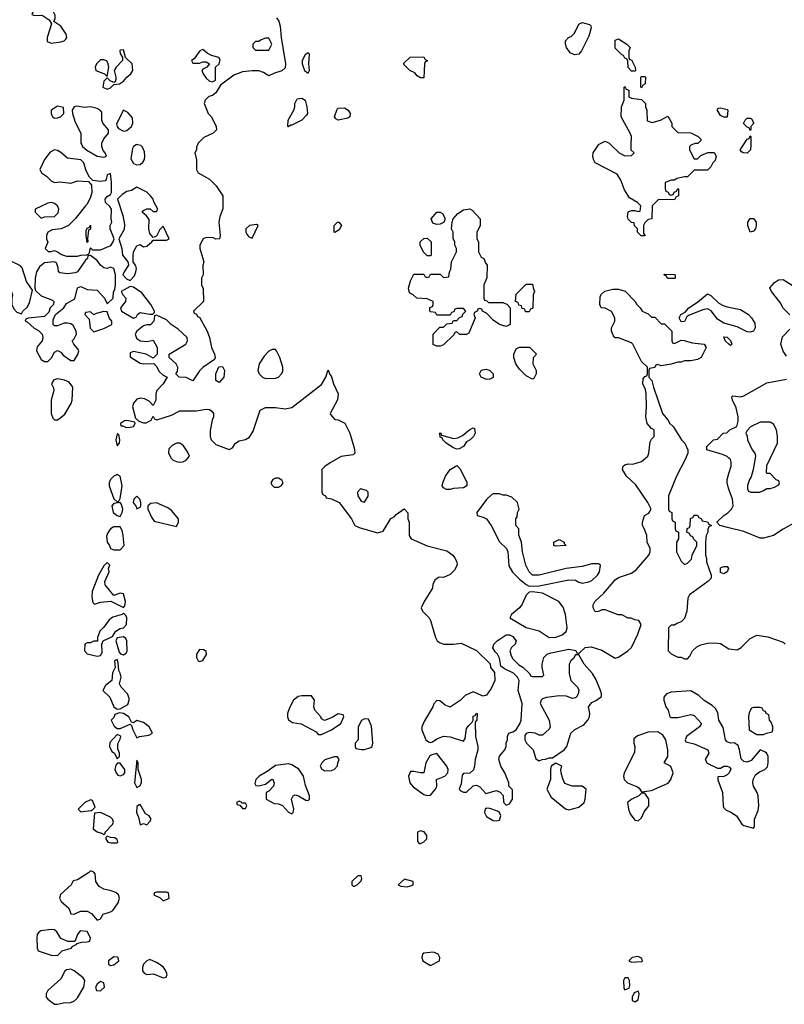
# Model space of a CAD drawing. Header units: inches. Extents: x 2380053 to 2584298, y 380219 to 546618.
# Tile 404 of 656: x 2545700 to 2550336, y 424786 to 430758. Entities that reach past the tile are written whole.
import ezdxf

# ---------------------------------------------------------------- set-up
doc = ezdxf.new("R2010")
doc.units = ezdxf.units.IN
doc.header["$MEASUREMENT"] = 0
for name, color, linetype in [('C5442', 7, 'Continuous'), ('C5443', 7, 'Continuous'), ('C5452', 7, 'Continuous'), ('C5453', 7, 'Continuous')]:
    doc.layers.add(name, color=color, linetype=linetype)

msp = doc.modelspace()

# ---------------------------------------------------------------- linework, layer by layer
at = {"layer": 'C5442', "color": 2}
for points, elevation in [([(2545910, 429969.2), (2545885.2, 429954.8), (2545850.8, 429910), (2545822, 429850), (2545832, 429830), (2545862, 429810), (2545890, 429782), (2545910, 429771.3), (2545944.1, 429775.9), (2546010, 429766.8), (2546050, 429780.7), (2546116.9, 429776.9), (2546135.3, 429755.3), (2546137.3, 429710), (2546130, 429682), (2546110, 429639), (2546098, 429630), (2546036, 429550), (2545996, 429510), (2545952, 429490), (2545896.3, 429483.7), (2545870.6, 429469.4), (2545862.8, 429450), (2545862.8, 429430), (2545870.9, 429409.1), (2545854, 429370), (2545872.7, 429352.7), (2545890, 429352), (2545910, 429358), (2545930, 429350.8), (2545954, 429334), (2545984, 429324), (2546050, 429324), (2546071, 429331), (2546108, 429332), (2546122, 429338), (2546130, 429374), (2546142, 429362), (2546190, 429362), (2546252.1, 429387.9), (2546266.6, 429410), (2546273.2, 429430), (2546249.3, 429490.7), (2546249.3, 429510.7), (2546259, 429530), (2546255.3, 429550), (2546257.2, 429610), (2546246.3, 429626.3), (2546219.3, 429650), (2546218, 429670), (2546230, 429686.8), (2546250, 429698), (2546256, 429710), (2546257.2, 429770), (2546250, 429826), (2546230, 429818), (2546224.7, 429790), (2546218, 429782), (2546190, 429776), (2546143.1, 429783.1), (2546124, 429804), (2546102.5, 429842.5), (2546089.3, 429890), (2546070, 429909.3), (2545990, 429919.3), (2545950, 429953.2), (2545930, 429965.2)], 38), ([(2546410, 429742), (2546378, 429722), (2546350, 429717), (2546321.8, 429698.2), (2546293, 429670), (2546324.9, 429570), (2546336, 429516), (2546334.4, 429485.6), (2546300.5, 429430), (2546318.8, 429370), (2546323, 429330), (2546356, 429290), (2546360.5, 429270), (2546333.7, 429230), (2546325.5, 429210), (2546346.8, 429186.8), (2546370, 429176.3), (2546395.6, 429204.4), (2546404.7, 429230), (2546407.3, 429250), (2546404.5, 429264.5), (2546388.7, 429290), (2546387.2, 429327.2), (2546389.6, 429350), (2546410, 429386.8), (2546430, 429394), (2546450, 429381), (2546470, 429384), (2546502, 429410), (2546510, 429422), (2546590, 429422), (2546606, 429430), (2546570, 429506), (2546550, 429486), (2546530, 429446), (2546510, 429438), (2546490, 429462), (2546483.7, 429490), (2546486, 429546), (2546469.5, 429569.5), (2546442, 429590), (2546450, 429602), (2546470, 429611.3), (2546491.6, 429611.6), (2546510, 429594), (2546530, 429594), (2546538, 429610), (2546513.6, 429653.6), (2546509, 429670), (2546494, 429690), (2546470, 429713.2)], 38), ([(2545890, 429649), (2545870, 429645.2), (2545794, 429610), (2545794, 429590), (2545830, 429554), (2545850, 429562), (2545910, 429564.7), (2545933.2, 429586.8), (2545937.2, 429610), (2545928.7, 429630), (2545910, 429644)], 38), ([(2548542, 429042), (2548630, 429042), (2548652.7, 429032.7), (2548674, 429010), (2548674, 428910), (2548650, 428898), (2548610, 428908.7), (2548570, 428935.3), (2548530, 428978), (2548506, 428990), (2548502, 429002), (2548490, 429006), (2548478, 429002), (2548474, 428990), (2548458, 428982), (2548454, 428970), (2548462, 428950), (2548423.6, 428856.4), (2548410, 428848), (2548368, 428848), (2548350, 428866), (2548338, 428862), (2548332.7, 428847.3), (2548270, 428786), (2548250, 428778), (2548230, 428778), (2548207.3, 428787.3), (2548206, 428850), (2548247.3, 428892.7), (2548270, 428894), (2548290, 428914), (2548322, 428918), (2548330, 428934), (2548350, 428934), (2548367.3, 428952.7), (2548382, 428958), (2548387.3, 428972.7), (2548406, 428990), (2548390, 429006), (2548350, 429006), (2548338, 429002), (2548332.7, 428987.3), (2548318, 428982), (2548310, 428966), (2548230, 428966), (2548222, 428982), (2548190, 428986), (2548186, 428990), (2548187.3, 429012.7), (2548202, 429018), (2548206, 429030), (2548206, 429050), (2548170, 429066), (2548108.4, 429068.4), (2548086, 429090), (2548070, 429098), (2548062, 429110), (2548058, 429130), (2548070, 429174), (2548090, 429214), (2548150, 429214), (2548158, 429198), (2548170, 429194), (2548182, 429198), (2548190, 429214), (2548250, 429214), (2548270, 429194), (2548302, 429198), (2548306, 429230), (2548314.6, 429245.4), (2548318, 429290), (2548348, 429350), (2548348, 429370), (2548338, 429390), (2548338, 429410), (2548328, 429430), (2548328, 429470), (2548318, 429490), (2548322, 429530), (2548329, 429551), (2548356.5, 429583.5), (2548390, 429604.7), (2548430, 429612), (2548443.6, 429603.6), (2548492, 429550), (2548492, 429510), (2548472.7, 429467.3), (2548472, 429430), (2548482, 429410), (2548482, 429350), (2548498, 429318), (2548514, 429310), (2548523.6, 429283.6), (2548534, 429270), (2548532.7, 429192.7), (2548514, 429150), (2548514, 429070), (2548518, 429058), (2548532.7, 429052.7)], 38), ([(2548230, 429515.3), (2548205.2, 429525.2), (2548195.3, 429550), (2548229.1, 429590.9), (2548250, 429591.3), (2548263.6, 429583.6), (2548276.9, 429556.9), (2548276.9, 429543.1), (2548270, 429528), (2548250, 429518)], 38), ([(2546110, 429406), (2546102, 429450), (2546103.1, 429476.9), (2546110, 429494), (2546122, 429498), (2546130, 429512), (2546130, 429488), (2546118, 429482), (2546111.3, 429430), (2546114, 429410)], 38), ([(2547136.4, 429516.4), (2547094, 429510), (2547072, 429490), (2547071.3, 429470), (2547076.9, 429456.9), (2547090, 429442), (2547110, 429434), (2547146, 429510)], 42), ([(2547610, 429468), (2547606, 429470), (2547606, 429510), (2547626, 429530), (2547634, 429530), (2547652, 429510), (2547636.9, 429483.1)], 38), ([(2548170, 429326), (2548150, 429346), (2548128.4, 429388.4), (2548128, 429410), (2548150, 429432), (2548170, 429434), (2548194, 429410), (2548194, 429330), (2548190, 429326)], 38), ([(2545630, 429302), (2545610, 429298), (2545536, 429230), (2545524.7, 429210), (2545524.7, 429170), (2545532, 429150), (2545550, 429132), (2545630, 429132), (2545643.6, 429123.6), (2545656, 429090), (2545651.3, 429070), (2545652, 429030), (2545663.6, 429003.6), (2545683.6, 428983.6), (2545710, 428974), (2545718, 428990), (2545745.6, 429014.4), (2545759.5, 429040.5), (2545778, 429118), (2545741.2, 429170), (2545714, 429254), (2545704.7, 429264.7)], 38), ([(2546130, 429328), (2546114, 429326), (2546112, 429310), (2546099.8, 429300.2), (2546050.7, 429229.3), (2546037.3, 429222.7), (2545990, 429216), (2545943.2, 429223.2), (2545935.3, 429230), (2545933.6, 429253.6), (2545923.1, 429283.1), (2545909.2, 429289.2), (2545850, 429282.7), (2545820.4, 429259.6), (2545802.8, 429230), (2545793.4, 429190), (2545791, 429130), (2545796, 429116), (2545830, 429082.8), (2545898, 429058), (2545906, 429050), (2545904.7, 429030), (2545884.7, 429010), (2545876, 428984), (2545850, 428958), (2545752, 428948), (2545738, 428942), (2545734, 428930), (2545746, 428926), (2545787.3, 428887.3), (2545813.7, 428873.7), (2545836, 428850), (2545841, 428830), (2545836, 428810), (2545806.4, 428773.6), (2545801, 428750), (2545830, 428698), (2545850, 428684.7), (2545870, 428686), (2545893.6, 428706.4), (2545910, 428742), (2545930, 428752), (2545950, 428742), (2545962.8, 428722.8), (2546010, 428692), (2546030, 428692), (2546052.9, 428727.1), (2546059, 428750), (2546056.5, 428756.5), (2546028.7, 428790), (2546018, 428810), (2546030, 428822), (2546045.2, 428850), (2546042.7, 428870), (2546023.7, 428903.7), (2546010, 428914), (2545990, 428917.2), (2545970, 428917.2), (2545930, 428901.2), (2545910, 428902), (2545902, 428910), (2545903.1, 428936.9), (2545918, 428970), (2545968, 429010), (2545983.1, 429036.9), (2546034, 429066), (2546050, 429132), (2546070, 429141), (2546110, 429122.8), (2546170, 429118.8), (2546214, 429070), (2546230, 429034), (2546266, 429070), (2546268.4, 429108.4), (2546277.5, 429122.5), (2546281.3, 429150), (2546281.3, 429210), (2546270, 429249), (2546250, 429257.2), (2546230.4, 429249.6), (2546210, 429253.2), (2546190, 429269.2), (2546170, 429297.2)], 38), ([(2549628.4, 429188.4), (2549622, 429202), (2549606, 429210), (2549610, 429214), (2549670, 429212), (2549674, 429210), (2549674, 429190), (2549670, 429188.7)], 38), ([(2546370, 429140.9), (2546316, 429110), (2546326, 429090), (2546344.4, 429070), (2546341.6, 429050), (2546310.4, 429010), (2546316.3, 428990), (2546390, 428947.3), (2546405.6, 428954.4), (2546414, 428970), (2546430, 428982.8), (2546488.7, 428971.3), (2546508, 428972), (2546518, 428982), (2546518, 428990), (2546495.3, 429030), (2546441.2, 429101.2), (2546390, 429136)], 38), ([(2548790, 428986), (2548767.3, 428987.3), (2548762, 429002), (2548747.3, 429007.3), (2548742, 429022), (2548727.3, 429027.3), (2548722, 429042), (2548706, 429050), (2548710, 429094), (2548770, 429154), (2548810, 429154), (2548812.7, 429132.7), (2548822, 429110), (2548814, 429090), (2548811.6, 429008.4), (2548798, 429002)], 38), ([(2546210, 428988), (2546163.6, 428976.4), (2546150, 428968), (2546130, 428986), (2546098, 428982), (2546094, 428970), (2546122, 428942), (2546127.1, 428887.1), (2546150, 428864.7), (2546210, 428886), (2546258, 428910), (2546258, 428930), (2546242, 428950), (2546230, 428986)], 38), ([(2548810, 428578), (2548770, 428598), (2548730, 428638), (2548708.7, 428670), (2548695.3, 428710), (2548695.3, 428730), (2548710, 428762), (2548730, 428772), (2548791.6, 428771.6), (2548834, 428730), (2548812.7, 428707.3), (2548812, 428670), (2548831.2, 428631.1), (2548831.3, 428610), (2548818, 428582)], 38), ([(2547250, 428758), (2547230, 428758), (2547210, 428748), (2547182, 428718), (2547152, 428670), (2547144.7, 428630), (2547152, 428610), (2547172, 428590), (2547190, 428581), (2547250, 428584.7), (2547268.8, 428591.1), (2547288, 428610), (2547294.6, 428625.4), (2547295.3, 428650), (2547278, 428710), (2547258, 428750)], 42), ([(2546910, 428558), (2546889.3, 428569.3), (2546888.8, 428611.1), (2546907.3, 428652.7), (2546930, 428654), (2546942, 428630), (2546938, 428590)], 38), ([(2548530, 428575.3), (2548498, 428590), (2548488, 428610), (2548498, 428630), (2548505.2, 428634.8), (2548530, 428638), (2548550, 428631.3), (2548570.9, 428610.9), (2548570, 428588), (2548550, 428578)], 38), ([(2545930, 428579), (2545906.4, 428573.6), (2545892, 428550), (2545904.7, 428524.7), (2545906, 428510), (2545890.6, 428450), (2545890.7, 428370.7), (2545901, 428341), (2545910, 428332), (2545930, 428331.3), (2545950, 428346), (2545974.5, 428365.5), (2546012.7, 428430), (2546018, 428450), (2546021.2, 428530), (2546000.2, 428560.2), (2545972.1, 428572.1)], 38), ([(2546350, 428326.6), (2546334.8, 428325.2), (2546312, 428310), (2546314, 428294), (2546326, 428294), (2546345.2, 428285.2), (2546370, 428286.4), (2546390, 428291.3), (2546399.3, 428310), (2546397.5, 428317.5)], 38), ([(2546290, 428246), (2546282.8, 428210), (2546290, 428174), (2546306, 428190), (2546308, 428210), (2546302, 428242)], 38), ([(2548350, 428154), (2548330, 428162), (2548286, 428190), (2548266, 428210), (2548262, 428222), (2548250, 428226), (2548247.3, 428252.7), (2548254, 428250), (2548258, 428238), (2548330, 428218), (2548357.2, 428222.8), (2548384, 428236), (2548430, 428272), (2548450, 428282), (2548458, 428278), (2548462, 428250), (2548452, 428230), (2548430.9, 428209.1), (2548410, 428198), (2548390, 428168.7), (2548365.4, 428154.6)], 38), ([(2546650, 428189.4), (2546624.1, 428175.9), (2546603.8, 428156.2), (2546602, 428130), (2546618.4, 428098.4), (2546630, 428086.8), (2546650, 428078), (2546670, 428075.5), (2546690, 428077.3), (2546710, 428086), (2546729.2, 428110), (2546718, 428138), (2546693.6, 428173.6), (2546682.5, 428182.5), (2546670, 428189.3)], 38), ([(2548310, 427908.7), (2548288.8, 427908.9), (2548270, 427918), (2548262, 427930), (2548265.2, 427950), (2548281.2, 427990), (2548309.6, 428030.4), (2548350, 428054), (2548370, 428034), (2548411.6, 427951.6), (2548411.3, 427930), (2548390, 427918), (2548330, 427915.3)], 38), ([(2546290, 427999), (2546270, 427989.5), (2546250.3, 427969.7), (2546242.4, 427950), (2546241.6, 427930), (2546270, 427852), (2546290, 427834), (2546302, 427838), (2546310, 427854), (2546320.4, 427930), (2546310, 427989)], 38), ([(2547270, 427978), (2547250, 427978), (2547234, 427970), (2547222, 427950), (2547230, 427934), (2547243.6, 427923.6), (2547270, 427922), (2547288, 427932), (2547298, 427950), (2547290, 427966)], 38), ([(2546410, 427868.7), (2546391.3, 427850), (2546387.3, 427830), (2546405.5, 427805.5), (2546410, 427792), (2546430, 427802), (2546435.3, 427810), (2546435.3, 427830), (2546428.7, 427850)], 38), ([(2547767.3, 427912.7), (2547747.3, 427892.7), (2547751, 427870), (2547770, 427838), (2547790, 427832), (2547812.5, 427867.5), (2547812.7, 427892.7), (2547803.1, 427903.1)], 42), ([(2548610, 427882), (2548570, 427882), (2548562, 427878), (2548530, 427848.7), (2548472, 427770), (2548474, 427750), (2548510, 427741), (2548530.6, 427730.6), (2548558.8, 427690), (2548610, 427591.3), (2548650.8, 427550.8), (2548658.8, 427530), (2548664.9, 427444.9), (2548687.9, 427407.9), (2548730, 427364.7), (2548770, 427332), (2548790, 427322), (2548850, 427324.7), (2549030, 427361), (2549070, 427358), (2549090, 427346), (2549110, 427341), (2549150, 427347.7), (2549170, 427357.3), (2549203.7, 427390), (2549215.1, 427410), (2549221.2, 427450), (2549210, 427458), (2549170, 427456.9), (2549110, 427442), (2549014, 427430), (2548850, 427388.7), (2548809, 427389), (2548789.1, 427409.1), (2548769, 427450), (2548749, 427530), (2548742, 427590), (2548727.3, 427632.7), (2548726, 427670), (2548708, 427690), (2548708, 427730), (2548716.4, 427743.6), (2548718, 427770), (2548728, 427790), (2548718, 427830), (2548683.1, 427863.1), (2548650, 427875.3), (2548630, 427875.3)], 42), ([(2546309, 427829), (2546270, 427824), (2546258.8, 427810), (2546267.7, 427770), (2546290, 427750.7), (2546310, 427744.7), (2546322, 427770), (2546324.5, 427790), (2546317, 427817)], 38), ([(2546530, 427827), (2546495.9, 427824.1), (2546476, 427810), (2546476.3, 427790), (2546499.9, 427739.9), (2546516.3, 427716.3), (2546650, 427684.7), (2546662.7, 427710), (2546662.7, 427730), (2546620.7, 427780.7), (2546598.4, 427798.4)], 38), ([(2546310, 427682), (2546270, 427682), (2546250.6, 427669.4), (2546233.4, 427646.6), (2546226.4, 427626.4), (2546230.8, 427590), (2546244.7, 427570), (2546251.2, 427551.1), (2546270, 427542), (2546310, 427542), (2546332.7, 427570), (2546327.8, 427630), (2546320.7, 427660.7)], 38), ([(2548950, 427564), (2548938, 427570), (2548938, 427590), (2548970, 427604.7), (2549002, 427590), (2549002, 427582), (2549014, 427570), (2549010, 427569)], 38), ([(2546230, 427466), (2546210, 427446), (2546178, 427390), (2546138.8, 427290), (2546136.9, 427256.9), (2546143.6, 427223.6), (2546154, 427214), (2546190, 427224.7), (2546252, 427232), (2546330, 427192), (2546337.2, 427202.8), (2546340.9, 427230), (2546330, 427275.3), (2546310, 427279), (2546270, 427266), (2546218, 427330), (2546215.3, 427350), (2546242, 427410), (2546238, 427430), (2546246, 427450)], 38), ([(2549970, 427398), (2549950, 427406), (2549950, 427434), (2549970, 427442), (2549990, 427442), (2549998, 427430), (2549990, 427408.7)], 38), ([(2548810, 427288), (2548790, 427286), (2548770, 427268), (2548747.5, 427212.5), (2548730.8, 427190), (2548682, 427150), (2548671.3, 427130), (2548770, 427070.8), (2548850, 427050.7), (2548910, 427010.5), (2548950, 427012.7), (2548990, 427028), (2549013.3, 427046.7), (2549019.5, 427070), (2549009.5, 427149.5), (2548994.2, 427194.2), (2548969, 427230), (2548870, 427279)], 42), ([(2546330, 427158), (2546322, 427150), (2546265.1, 427134.9), (2546242.3, 427117.7), (2546210, 427074), (2546186, 427050), (2546172, 427010), (2546172, 426988), (2546150, 426988), (2546130, 426978), (2546110, 426978), (2546094, 426970), (2546092, 426930), (2546110, 426912), (2546170, 426898), (2546190, 426902), (2546200.4, 426919.6), (2546198, 426970), (2546206, 426990), (2546263.1, 427016.9), (2546283.7, 427050), (2546310, 427065.5), (2546330, 427070.4), (2546347.6, 427090), (2546349.6, 427129.6), (2546344.1, 427144.1)], 38), ([(2546330, 427015.3), (2546290, 427008), (2546282.8, 426990), (2546302.8, 426922.8), (2546311.2, 426911.1), (2546330, 426906), (2546344.7, 426915.3), (2546351.4, 426928.6), (2546349, 426990), (2546344, 427004)], 38), ([(2546790, 426938), (2546772, 426910), (2546772, 426890), (2546782, 426870), (2546790, 426864.7), (2546810, 426872), (2546832.5, 426907.5), (2546830, 426926), (2546816.4, 426936.4)], 38), ([(2546290, 426878), (2546274, 426870), (2546278, 426830), (2546262.8, 426797.2), (2546258, 426750), (2546219.8, 426720.2), (2546204.7, 426690), (2546246, 426650), (2546270.6, 426590.6), (2546290, 426576), (2546310, 426579.1), (2546354.9, 426605.1), (2546363.6, 426630), (2546362.9, 426642.9), (2546353.2, 426670), (2546314.5, 426710), (2546305.2, 426730), (2546314.5, 426770), (2546310, 426795.3), (2546301.2, 426810), (2546298, 426858)], 38), ([(2549090, 426906), (2549070, 426906), (2549056.9, 426883.1), (2549042, 426870), (2549031.6, 426848.4), (2549031.6, 426791.6), (2549042, 426750), (2549082, 426710), (2549090.9, 426690.9), (2549086.8, 426670), (2549076, 426650), (2549070, 426644), (2549050, 426641.2), (2549015.9, 426655.9), (2548970, 426657), (2548893.2, 426646.8), (2548870, 426639), (2548861, 426630), (2548854.8, 426610), (2548910.7, 426510), (2548916.3, 426470), (2548910, 426455.3), (2548870, 426418), (2548850, 426419), (2548826, 426430), (2548790, 426435.3), (2548771.6, 426428.4), (2548763.6, 426416.4), (2548762, 426390), (2548772, 426370), (2548814, 426330), (2548830, 426274), (2548850, 426262), (2548868.4, 426271.6), (2548887.3, 426272.7), (2548910, 426282), (2548930, 426282), (2549001.2, 426330), (2549017.2, 426350), (2549042, 426430), (2549066.8, 426453.2), (2549119.5, 426480.5), (2549144, 426510), (2549154, 426530), (2549157.2, 426550), (2549149.4, 426590.6), (2549170, 426616), (2549198, 426630), (2549227.3, 426652.7), (2549228, 426670), (2549222, 426690), (2549195.1, 426755.1), (2549172.5, 426792.5), (2549122, 426850)], 38), ([(2547470, 426658), (2547410, 426657.2), (2547387.9, 426652.1), (2547361, 426630), (2547335.3, 426584.7), (2547322.8, 426550), (2547322.8, 426530), (2547330.7, 426510.7), (2547354.4, 426494.4), (2547406.4, 426486.4), (2547498, 426438), (2547510, 426422), (2547530, 426422), (2547590, 426451.3), (2547648, 426490), (2547666, 426530), (2547662, 426542), (2547630, 426548), (2547594.8, 426525.2), (2547548, 426508), (2547530, 426518), (2547525.2, 426530), (2547489.5, 426570), (2547482.7, 426590), (2547488, 426630)], 38), ([(2546305.4, 426554.6), (2546276, 426544), (2546270, 426526), (2546254, 426510), (2546273.4, 426473.4), (2546290, 426458), (2546310, 426459.1), (2546370, 426484.7), (2546378, 426478), (2546386, 426450), (2546410, 426402), (2546426, 426410), (2546482, 426418), (2546506, 426430), (2546484, 426470), (2546450, 426496), (2546410, 426506.6), (2546390, 426494), (2546378, 426498), (2546362.7, 426530), (2546330, 426549.7)], 38), ([(2547790, 426518), (2547771.6, 426508.4), (2547752, 426470), (2547752, 426390), (2547734, 426370), (2547734, 426350), (2547738, 426338), (2547771.6, 426331.6), (2547790, 426331.3), (2547830, 426344.7), (2547838, 426350), (2547842, 426370), (2547833.6, 426473.6), (2547814.6, 426514.6)], 38), ([(2549570, 426439), (2549510, 426437.2), (2549444.9, 426415.1), (2549424.5, 426395.5), (2549424, 426370), (2549430.7, 426350), (2549427.5, 426312.5), (2549364.7, 426190), (2549361, 426170), (2549364.7, 426150), (2549384.7, 426130), (2549445.4, 426105.4), (2549456.9, 426096.9), (2549470, 426074), (2549530, 426082), (2549631.9, 426128.1), (2549649, 426150), (2549662, 426190), (2549648.4, 426228.4), (2549608, 426250), (2549629, 426290), (2549629.2, 426330), (2549622.7, 426370), (2549617.2, 426390), (2549599.5, 426419.5)], 38), ([(2546290, 426422), (2546246.8, 426373.2), (2546244.7, 426350), (2546259.6, 426319.6), (2546274, 426310), (2546290, 426274), (2546306, 426290), (2546306, 426310), (2546295.3, 426335.3), (2546294.6, 426365.4), (2546310, 426394), (2546312.3, 426410), (2546310, 426415.3)], 38), ([(2546410, 426266), (2546396, 426130), (2546410, 426102), (2546428.4, 426111.6), (2546438, 426130), (2546438, 426150), (2546418, 426210), (2546418, 426250)], 38), ([(2547627.3, 426287.3), (2547607.3, 426287.3), (2547550, 426268), (2547532, 426250), (2547522, 426230), (2547531.6, 426211.6), (2547550, 426202), (2547590, 426204.7), (2547608.4, 426211.6), (2547627.3, 426232.7), (2547628.4, 426251.6), (2547638, 426270)], 38), ([(2548230, 426308), (2548199.8, 426300.2), (2548187.7, 426292.3), (2548162, 426250), (2548150.7, 426189.3), (2548130, 426189.2), (2548090, 426199), (2548070, 426198), (2548058, 426170), (2548066, 426130), (2548084.9, 426104.9), (2548150, 426058), (2548170, 426052), (2548190, 426054), (2548222, 426090), (2548228.7, 426110), (2548228, 426150), (2548278, 426170), (2548295.3, 426190), (2548297.2, 426210), (2548289, 426230)], 38), ([(2546310, 426248.7), (2546292, 426248), (2546283.6, 426236.4), (2546276, 426210), (2546284.7, 426190), (2546296, 426176), (2546310, 426171), (2546330, 426180.7), (2546338, 426190), (2546337, 426210)], 38), ([(2547330, 426244), (2547250, 426235.3), (2547201, 426199), (2547152, 426170), (2547132, 426150), (2547124.7, 426124.7), (2547132.7, 426112.7), (2547150, 426112), (2547190, 426122), (2547229, 426151), (2547234, 426150), (2547242, 426130), (2547238, 426110), (2547210, 426078), (2547194, 426070), (2547194, 426030), (2547243.6, 426003.6), (2547270, 426002), (2547292.7, 425992.7), (2547330, 425952), (2547350, 425942), (2547358, 425950), (2547362, 425970), (2547348, 426030), (2547358, 426050), (2547370, 426056), (2547390.8, 426050.8), (2547435.3, 426024.7), (2547450, 426022), (2547458, 426030), (2547458, 426050), (2547433.6, 426113.6), (2547421.2, 426170), (2547392.3, 426212.3), (2547350, 426239)], 38), ([(2548950, 426248.7), (2548922, 426230), (2548918, 426210), (2548918.8, 426150), (2548896, 426090), (2548922.8, 426042.8), (2549010, 425971), (2549030, 425964.7), (2549090, 425981), (2549122, 426010), (2549129, 426030), (2549134, 426090), (2549110, 426108.7), (2549049.1, 426109.1), (2549005.6, 426125.6), (2548992.9, 426152.9), (2548984, 426190), (2548982, 426210), (2548988, 426230)], 38), ([(2546130, 426026), (2546094, 426010), (2546054, 425970), (2546070, 425954), (2546130, 425962), (2546138, 425962), (2546158, 425982), (2546142, 426022)], 38), ([(2547030, 426018), (2547014, 426010), (2547018, 425998), (2547034, 425994), (2547050, 425974), (2547070, 425974), (2547078, 425990), (2547070, 426006), (2547046, 426006), (2547046, 426010)], 38), ([(2549490, 426066), (2549470, 426066), (2549454, 426050), (2549412, 426030), (2549386, 426010), (2549390.8, 425970), (2549402, 425942), (2549430, 425902), (2549450, 425898), (2549470, 425918), (2549486.6, 425953.4), (2549514, 425990), (2549515.3, 426030)], 38), ([(2546430, 425998), (2546423.6, 425996.4), (2546410, 425986), (2546407.7, 425950), (2546421, 425921), (2546430, 425874), (2546450, 425882), (2546470, 425874), (2546490, 425894), (2546498, 425910), (2546486, 425930), (2546462, 425942)], 38), ([(2548530, 425975.3), (2548522, 425970), (2548518, 425950), (2548530, 425924.7), (2548570, 425901), (2548590, 425898), (2548610, 425902), (2548618, 425930), (2548608.8, 425948.9), (2548598, 425958), (2548550, 425974)], 38), ([(2546190, 425948.7), (2546154, 425946), (2546144.7, 425850), (2546170, 425831.3), (2546202, 425822), (2546210, 425814), (2546218, 425822), (2546218, 425830), (2546263.1, 425876.9), (2546268.7, 425890), (2546262, 425910), (2546250, 425922)], 38), ([(2548130, 425839), (2548112, 425830), (2548111.3, 425810), (2548112.7, 425772.7), (2548122, 425762), (2548130, 425762), (2548150, 425772), (2548168, 425790), (2548168.7, 425810), (2548151.9, 425831.9)], 38), ([(2546230, 425806), (2546222, 425798), (2546222, 425790), (2546234, 425770), (2546254.6, 425765.4), (2546290, 425766), (2546294, 425770), (2546290, 425786), (2546276.4, 425796.4), (2546250, 425798)], 38), ([(2546130, 425595.3), (2546117.3, 425582.7), (2546050, 425542), (2546024.7, 425535.3), (2546011.3, 425510), (2545947.5, 425452.5), (2545941, 425430), (2545951, 425410), (2545998, 425370), (2546010, 425334), (2546030, 425332), (2546069.3, 425350.7), (2546110, 425351), (2546136.3, 425336.3), (2546170, 425296), (2546190, 425304.7), (2546206.3, 425333.7), (2546250, 425346), (2546264.7, 425355.3), (2546297.5, 425402.5), (2546305.2, 425430), (2546299, 425450), (2546283.2, 425463.2), (2546254.5, 425474.5), (2546210, 425483.7), (2546181.3, 425501.3), (2546160.9, 425530), (2546157.2, 425577.2), (2546150, 425588)], 38), ([(2547770, 425566), (2547750, 425566), (2547714, 425530), (2547714, 425510), (2547722, 425502), (2547730, 425502), (2547746, 425510), (2547770, 425534), (2547775.3, 425550)], 38), ([(2548034, 425546), (2547994, 425510), (2548010, 425502), (2548050, 425498), (2548070, 425504.7), (2548086, 425510), (2548086, 425530)], 38), ([(2546590, 425466), (2546530, 425466), (2546518, 425462), (2546514, 425450), (2546552.7, 425432.7), (2546570, 425414), (2546590, 425422), (2546606, 425430), (2546602, 425462)], 38), ([(2545890, 425239.3), (2545828, 425232), (2545816.3, 425223.7), (2545806.8, 425210), (2545804, 425190), (2545806, 425126), (2545811.3, 425111.3), (2545890, 425084.7), (2545930, 425082), (2545958, 425110), (2546012.9, 425127.1), (2546022, 425138), (2546046, 425150), (2546046, 425154), (2546076.4, 425163.6), (2546110, 425164.7), (2546126, 425170), (2546128.7, 425190), (2546110, 425228), (2546067.5, 425232.5), (2546051.3, 425210), (2546034, 425166), (2545992.7, 425167.3), (2545950, 425185.2), (2545924.8, 425224.8), (2545910, 425237.2)], 38), ([(2546270, 425073.2), (2546238, 425050), (2546238, 425030), (2546244.5, 425024.5), (2546250, 425021), (2546270, 425026), (2546302, 425050), (2546298, 425070), (2546292.9, 425072.9)], 38), ([(2548210, 425102), (2548150, 425095.3), (2548142, 425090), (2548138, 425070), (2548144.7, 425050), (2548190, 425022), (2548246, 425050), (2548248, 425070), (2548238, 425090)], 38), ([(2549450, 425075.3), (2549414, 425070), (2549394, 425050), (2549410, 425042), (2549470, 425044.7), (2549475.3, 425050), (2549470, 425066)], 38), ([(2546490, 425058), (2546470, 425048.7), (2546450.7, 425029.3), (2546444.9, 425010), (2546445.5, 424990), (2546454.4, 424974.4), (2546470, 424967.3), (2546510.6, 424970.6), (2546570, 424946.8), (2546588.8, 424951.1), (2546593.2, 424966.8), (2546586, 424990), (2546570, 425012.7), (2546530, 425039.3)], 38), ([(2546010, 424999.3), (2545984.5, 424995.5), (2545973.4, 424986.6), (2545950, 424941.2), (2545871, 424870), (2545861, 424850), (2545861, 424830), (2545870, 424818), (2545910, 424786), (2545930, 424786), (2545964.7, 424795.3), (2546010, 424796), (2546032.5, 424807.5), (2546050, 424824.7), (2546089.2, 424890), (2546094, 424930), (2546085.6, 424945.6), (2546030, 424989.2)], 38), ([(2549390, 424946), (2549370, 424946), (2549362, 424930), (2549363.6, 424883.6), (2549370, 424874), (2549390, 424882), (2549395.3, 424884.7), (2549400.4, 424899.6), (2549398, 424930)], 38), ([(2546190, 424924), (2546170, 424908.7), (2546158.8, 424890), (2546164.7, 424870), (2546190, 424866.8), (2546213.2, 424890), (2546210, 424915.3)], 38), ([(2549450, 424866), (2549424.7, 424855.3), (2549414, 424830), (2549414, 424810), (2549430, 424802), (2549450, 424814), (2549455.3, 424850)], 38)]:
    msp.add_lwpolyline(points, close=True, dxfattribs=dict(at, elevation=elevation))
at = {"layer": 'C5442', "color": 2, "elevation": 38}
for points in [[(2546076, 430000), (2546081, 429990), (2546108, 429968), (2546170, 429931.3), (2546210, 429924.7), (2546226, 429930), (2546218, 429950), (2546205.2, 429965.2), (2546197.2, 429990), (2546197.6, 430000)], [(2546777.9, 430000), (2546772.7, 429987.3), (2546771.6, 429968.4), (2546762, 429950), (2546771.6, 429908.4), (2546772, 429850), (2546782, 429830), (2546850, 429792), (2546891.3, 429750), (2546932, 429690), (2546931.6, 429611.6), (2546914.4, 429565.6), (2546906.8, 429530), (2546916, 429450), (2546911, 429429), (2546890, 429428), (2546874.6, 429434.6), (2546830, 429438), (2546811.6, 429428.4), (2546792, 429390), (2546792, 429370), (2546816, 429290), (2546811.3, 429270), (2546812, 429210), (2546802, 429190), (2546802, 429150), (2546811.6, 429128.4), (2546814, 429050), (2546754, 428990), (2546758, 428978), (2546772.7, 428972.7), (2546778, 428958), (2546790, 428954), (2546836, 428870), (2546850.8, 428830), (2546862.8, 428770), (2546881, 428730), (2546884.7, 428710), (2546882, 428698), (2546810, 428648.7), (2546790.7, 428629.3), (2546750, 428568), (2546710, 428588), (2546666, 428590), (2546646, 428610), (2546656.4, 428623.6), (2546658, 428650), (2546648, 428670), (2546606, 428710), (2546606, 428730), (2546708, 428790), (2546718, 428810), (2546715.3, 428830), (2546661.2, 428881.2), (2546618, 428910), (2546590, 428938), (2546530, 428966), (2546518, 428962), (2546514, 428930), (2546492.7, 428907.3), (2546470, 428908), (2546450, 428902), (2546411, 428870), (2546400.7, 428850), (2546407.5, 428827.5), (2546430, 428810.8), (2546473.2, 428806.8), (2546510, 428814), (2546534, 428770), (2546534, 428730), (2546510, 428706), (2546466, 428730), (2546390, 428745.2), (2546370, 428738), (2546370, 428714), (2546430, 428674.8), (2546450, 428671), (2546512.7, 428672.7), (2546530, 428654), (2546545.4, 428625.4), (2546570, 428602), (2546594, 428590), (2546570, 428548.7), (2546531.3, 428510), (2546524.7, 428490), (2546524.7, 428450), (2546510, 428418), (2546484.7, 428444.7), (2546457.7, 428457.7), (2546430, 428463.6), (2546410, 428457), (2546390, 428433.3), (2546383.2, 428410), (2546402, 428342), (2546422.4, 428322.4), (2546450, 428312.7), (2546466.8, 428313.2), (2546498, 428330), (2546510, 428354), (2546516.9, 428336.9), (2546531, 428331), (2546620.7, 428359.3), (2546670, 428386.8), (2546770, 428384.9), (2546830, 428396.3), (2546850, 428393.4), (2546864.5, 428384.5), (2546874.8, 428370), (2546874.8, 428350), (2546866.8, 428330), (2546854.4, 428265.6), (2546854.8, 428230), (2546861, 428210), (2546890, 428181), (2546970, 428152), (2546990, 428162), (2547008.7, 428190), (2547030, 428204.7), (2547068.7, 428211.3), (2547093.6, 428226.4), (2547116.5, 428263.5), (2547158, 428390), (2547190, 428406), (2547250, 428406), (2547310, 428398.8), (2547350, 428406), (2547530, 428544.7), (2547555.3, 428590), (2547570, 428634), (2547578, 428610), (2547590, 428592), (2547602, 428550), (2547630.8, 428489.2), (2547626.4, 428453.6), (2547582, 428370), (2547583.6, 428363.6), (2547610, 428334), (2547630, 428332), (2547670.9, 428310.9), (2547701, 428250), (2547730, 428154), (2547731.3, 428130), (2547722, 428118), (2547650, 428108.7), (2547582, 428070), (2547550, 428048.7), (2547531.3, 428030), (2547532.7, 427892.7), (2547538, 427878), (2547554, 427870), (2547558, 427858), (2547590, 427852), (2547638, 427830), (2547711, 427730), (2547731.3, 427691.3), (2547758, 427678), (2547870, 427646.8), (2547904, 427656), (2547950, 427732), (2547970, 427742), (2547983.1, 427756.9), (2548031.6, 427791.6), (2548052.7, 427767.3), (2548054, 427730), (2548062, 427710), (2548062, 427630), (2548074, 427610), (2548170, 427566), (2548290, 427536), (2548326, 427510), (2548336.7, 427496.7), (2548350.7, 427470), (2548353, 427453), (2548339, 427421), (2548310, 427393.2), (2548270, 427375.3), (2548243.6, 427376.4), (2548219.6, 427360.4), (2548205.4, 427334.6), (2548202, 427310), (2548152, 427230), (2548134, 427190), (2548142, 427170), (2548182, 427130), (2548190, 427114), (2548222, 427010), (2548232, 426990), (2548250, 426978), (2548271.2, 426971.1), (2548330, 426971), (2548376.9, 426976.9), (2548470, 426932), (2548551.6, 426851.6), (2548554, 426830), (2548579.6, 426799.6), (2548581, 426750), (2548558.5, 426701.5), (2548530, 426662), (2548510, 426655.3), (2548450, 426682), (2548401.4, 426658.6), (2548370.5, 426629.5), (2548310, 426589.2), (2548280.2, 426600.2), (2548247.3, 426627.3), (2548230, 426628), (2548211.2, 426608.9), (2548204.7, 426590), (2548153.7, 426506.3), (2548138.8, 426470), (2548138.8, 426450), (2548162.8, 426390), (2548178, 426378), (2548190, 426374.8), (2548202, 426378), (2548230, 426397.3), (2548270, 426412.4), (2548310, 426408.2), (2548390, 426382), (2548402, 426398), (2548410, 426458), (2548422.5, 426477.5), (2548443.1, 426496.9), (2548448.7, 426510), (2548450, 426534), (2548462, 426538), (2548470, 426552), (2548474, 426550), (2548472, 426512), (2548462, 426498), (2548462.8, 426410), (2548478.8, 426350), (2548478.8, 426330), (2548461, 426270), (2548458, 426230), (2548450.9, 426209.1), (2548430, 426188), (2548390, 426186), (2548383.6, 426176.4), (2548376.9, 426123.1), (2548364.7, 426090), (2548370, 426082), (2548390, 426072), (2548410, 426072), (2548449.1, 426110.9), (2548470, 426116), (2548490, 426104.7), (2548525.4, 426065.4), (2548590, 426082), (2548599.6, 426079.6), (2548612.7, 426072.7), (2548631.6, 426051.6), (2548632.7, 426012.7), (2548650, 425994), (2548670, 426002), (2548688, 426030), (2548687.3, 426087.3), (2548666, 426110), (2548666, 426130), (2548642, 426190), (2548617.2, 426230), (2548605.2, 426270), (2548610, 426291.3), (2548642, 426330), (2548648.7, 426350), (2548648.8, 426371.1), (2548658, 426390), (2548658, 426410), (2548666, 426430), (2548690, 426438), (2548710, 426451.3), (2548733.2, 426486.8), (2548741.2, 426510), (2548746.6, 426610), (2548722, 426690), (2548728, 426750), (2548718, 426770), (2548694.6, 426794.6), (2548640.2, 426820.2), (2548618, 426838), (2548610, 426886), (2548598, 426910), (2548583.1, 426923.1), (2548568.8, 426948.9), (2548575.3, 426970), (2548595.3, 426990), (2548650, 427026.8), (2548670, 427026.8), (2548690, 427017.3), (2548710.8, 426990), (2548704.7, 426970), (2548681, 426950), (2548671.3, 426930), (2548679.8, 426899.8), (2548690, 426882), (2548725.4, 426845.4), (2548750.9, 426830.9), (2548794, 426790), (2548798, 426778), (2548810, 426774), (2548870, 426774), (2548878, 426782), (2548868.7, 426828.7), (2548868.7, 426850), (2548878, 426890), (2548898, 426910), (2548921.5, 426918.5), (2549030, 426941), (2549071.6, 426931.6), (2549078, 426918), (2549090, 426914), (2549129.3, 426950.7), (2549165.6, 426954.4), (2549230, 426933.4), (2549310, 426886), (2549330, 426891.3), (2549388, 426930), (2549408.8, 426951.1), (2549448.8, 427031.1), (2549468, 427090), (2549454, 427114), (2549430, 427118), (2549408.4, 427128.4), (2549388.8, 427128.9), (2549350, 427148), (2549328.8, 427148.9), (2549250, 427178), (2549230, 427178), (2549210, 427168), (2549190, 427166), (2549178, 427190), (2549178, 427210), (2549188, 427230), (2549240.9, 427279.1), (2549310, 427361), (2549330, 427374.8), (2549410, 427401), (2549438.6, 427421.4), (2549515.3, 427510), (2549522, 427530), (2549522, 427550), (2549504, 427590), (2549502, 427630), (2549489.1, 427669.1), (2549475.3, 427690), (2549475.3, 427710), (2549489.1, 427750.9), (2549514.6, 427765.4), (2549528, 427790), (2549509, 427830), (2549436.6, 427936.6), (2549379, 427990), (2549354, 428030), (2549358, 428050), (2549370, 428058), (2549390, 428064.7), (2549418, 428062), (2549470, 428078), (2549508, 428110), (2549515.3, 428130), (2549523.1, 428196.9), (2549530, 428214), (2549546, 428230), (2549546, 428270), (2549530, 428278), (2549504, 428310), (2549497.2, 428350), (2549501.2, 428410), (2549499, 428490), (2549494.6, 428514.6), (2549478, 428550), (2549480.4, 428579.6), (2549490, 428594), (2549502, 428598), (2549506, 428610), (2549506, 428650), (2549470, 428686), (2549418, 428790), (2549410, 428798), (2549330, 428828.7), (2549310, 428828.7), (2549300.2, 428840.2), (2549288, 428870), (2549288, 428890), (2549308, 428930), (2549308, 428950), (2549288.4, 428988.4), (2549250, 429008), (2549226, 429010), (2549218, 429030), (2549220.4, 429079.6), (2549227.3, 429092.7), (2549248.4, 429111.6), (2549296.4, 429123.6), (2549330, 429124.7), (2549370.9, 429110.9), (2549432, 429050), (2549442, 429030), (2549462, 429010), (2549474, 428990), (2549510, 428974), (2549530, 428954), (2549550, 428954), (2549590, 428914), (2549610, 428914), (2549654, 428870), (2549654, 428810), (2549658, 428798), (2549670, 428794), (2549710, 428814), (2549728, 428812), (2549777.5, 428797.5), (2549850.7, 428790.7), (2549862, 428770), (2549832, 428710), (2549810, 428698), (2549770, 428688.7), (2549730, 428688.7), (2549710, 428682), (2549690, 428682), (2549650, 428668.7), (2549590, 428658), (2549570, 428666), (2549558, 428662), (2549550, 428648), (2549518, 428642), (2549514, 428630), (2549514, 428590), (2549532, 428570), (2549542, 428530), (2549598, 428370), (2549630, 428332), (2549642, 428310), (2549662, 428290), (2549712, 428210), (2549732, 428190), (2549752, 428150), (2549751.3, 428130), (2549734.8, 428090), (2549682.8, 427990), (2549634, 427870), (2549634, 427790), (2549638, 427778), (2549654, 427770), (2549654, 427730), (2549658, 427718), (2549674, 427710), (2549674, 427670), (2549678, 427658), (2549694, 427650), (2549694, 427610), (2549682, 427590), (2549682, 427530), (2549710, 427474), (2549730, 427454), (2549750, 427462), (2549773.6, 427486.4), (2549778, 427510), (2549806, 427570), (2549806, 427590), (2549786, 427610), (2549782, 427622), (2549767.3, 427627.3), (2549762, 427642), (2549746, 427650), (2549747.3, 427672.7), (2549762, 427678), (2549766, 427690), (2549767.3, 427732.7), (2549782, 427738), (2549790, 427754), (2549810, 427754), (2549818, 427738), (2549834, 427730), (2549838, 427718), (2549870, 427712), (2549878, 427698), (2549894, 427690), (2549878, 427682), (2549872.7, 427667.3), (2549872, 427650), (2549862, 427630), (2549858, 427590), (2549858, 427510), (2549864.7, 427490), (2549864.7, 427470), (2549892, 427390), (2549892, 427370), (2549872, 427350), (2549761, 427270), (2549751, 427250), (2549744.7, 427170), (2549730, 427126), (2549710, 427106), (2549683.6, 427096.4), (2549670, 427086), (2549650, 427086), (2549634, 427070), (2549632, 426930), (2549650, 426912), (2549690, 426892), (2549711.2, 426891.1), (2549730, 426882), (2549750, 426882), (2549763.1, 426896.9), (2549779, 426930), (2549804.8, 426955.2), (2549830, 426966.8), (2549870, 426976.3), (2549910, 426979.1), (2549950, 426974), (2550000, 426942.3)], [(2546406.9, 430000), (2546390.5, 429989.5), (2546383.4, 429976.6), (2546374.6, 429914.6), (2546390, 429885.5), (2546410, 429877.6), (2546430, 429880.4), (2546446.7, 429893.3), (2546456.2, 429910), (2546459.6, 429930), (2546456.6, 429956.6), (2546444.8, 429984.8), (2546434.8, 429994.8), (2546416.9, 430000)], [(2549774.9, 430000), (2549770, 429998), (2549762, 429990), (2549762, 429970), (2549790, 429914), (2549810, 429914), (2549830, 429934), (2549872.7, 429952.7), (2549910, 429952), (2549922, 429930), (2549916, 429904), (2549902, 429890), (2549890, 429866), (2549870, 429846), (2549790, 429846), (2549750, 429806), (2549730, 429806), (2549685.4, 429794.6), (2549670, 429786), (2549650, 429786), (2549614, 429770), (2549612.7, 429732.7), (2549618, 429718), (2549632.7, 429712.7), (2549638, 429698), (2549650, 429694), (2549662, 429698), (2549667.3, 429712.7), (2549682, 429718), (2549690, 429734), (2549694, 429730), (2549694, 429690), (2549678, 429682), (2549670, 429666), (2549572.7, 429667.3), (2549534, 429630), (2549532, 429550), (2549510, 429546), (2549490, 429526), (2549482, 429510), (2549482, 429462), (2549491.3, 429451.3), (2549490, 429448), (2549468.4, 429448.4), (2549446, 429470), (2549446, 429490), (2549428.4, 429508.4), (2549426, 429526), (2549408.8, 429528.9), (2549389.1, 429549.1), (2549384.7, 429564.7), (2549390, 429592), (2549410, 429602), (2549430, 429602), (2549450, 429594), (2549462, 429598), (2549466, 429630), (2549446, 429650), (2549397.2, 429677.2), (2549366.8, 429726.8), (2549344.7, 429784.7), (2549322, 429822), (2549189.5, 429889.5), (2549179, 429910), (2549175.3, 429930), (2549178, 429950), (2549208.8, 430000)], [(2549284, 430000), (2549334, 429950), (2549370, 429932), (2549410, 429934), (2549426, 429950), (2549408, 429968), (2549408.3, 430000)], [(2550000, 428909.5), (2549970, 428918), (2549930, 428942), (2549892.3, 428992.3), (2549870, 429004), (2549841.4, 428998.6), (2549756, 428964), (2549744.7, 428955.3), (2549730, 428928), (2549710, 428926), (2549698, 428950), (2549708, 428970), (2549735.3, 428984.7), (2549758, 429010), (2549810, 429044.7), (2549870, 429096), (2549890, 429086), (2549938.8, 429038.8), (2549964.9, 429024.9), (2549990, 429015.8), (2550000, 429013.9)], [(2550000, 428790.8), (2549978, 428810), (2549970, 428834), (2549990, 428832), (2550000, 428822)], [(2550000, 428099), (2549990, 428109), (2549962, 428122), (2549866, 428150), (2549866, 428170), (2549906, 428210), (2549930, 428214), (2549966, 428250), (2549987.3, 428252.7), (2550000, 428264.4)], [(2550000, 427910.5), (2549992.7, 427930), (2549989.3, 427950.7), (2549989.2, 427970), (2550000, 428004.8)], [(2550000, 427676.5), (2549946, 427690), (2549926, 427710), (2549970, 427751.3), (2549993.2, 427766.8), (2550000, 427773.9)], [(2550000, 426373.3), (2549990, 426377.2), (2549979.3, 426390), (2549964.8, 426464.8), (2549939, 426510), (2549934, 426554), (2549919.7, 426579.7), (2549899.1, 426599.1), (2549849.6, 426629.6), (2549818.6, 426658.6), (2549770, 426688), (2549650, 426679), (2549622, 426670), (2549604.7, 426650), (2549606, 426630), (2549618, 426590), (2549631.3, 426570), (2549642, 426530), (2549650, 426524.7), (2549690, 426524.7), (2549770, 426544.7), (2549790, 426538), (2549834, 426490), (2549822, 426470), (2549742, 426410), (2549734, 426390), (2549738, 426378), (2549790, 426366), (2549872, 426330), (2549878, 426310), (2549856, 426270), (2549867.9, 426247.9), (2549930, 426218), (2549950, 426218), (2549970, 426231), (2549990, 426231.3), (2550000, 426225.6)], [(2550000, 426188), (2549990, 426178), (2549970, 426168), (2549934, 426166), (2549932.7, 426147.3), (2549960.7, 426070), (2549964.9, 425990), (2549970, 425978), (2549983.4, 425963.4), (2550000, 425957)]]:
    msp.add_lwpolyline(points, dxfattribs=at)
at = {"layer": 'C5443', "color": 2}
for points, elevation in [([(2545830, 430844), (2545802, 430838), (2545792, 430830), (2545774, 430790), (2545790, 430784.7), (2545830, 430786), (2545842, 430782), (2545878, 430758), (2545892.7, 430732.7), (2545866, 430650), (2545866.8, 430626.8), (2545890, 430616), (2545950, 430624.7), (2545970, 430631), (2545980.2, 430639.8), (2545985.2, 430650), (2545982, 430670), (2545950, 430719), (2545907.3, 430747.3), (2545914.6, 430765.4), (2545914.6, 430785.4), (2545902, 430810), (2545870, 430833.2), (2545850, 430839)], 38), ([(2549064.7, 430544.7), (2549038, 430558), (2549015.3, 430590), (2549008.7, 430610), (2549008.7, 430630), (2549028, 430650), (2549043.1, 430656.9), (2549064, 430676), (2549090, 430732), (2549110, 430742), (2549154, 430730), (2549162, 430722), (2549164.7, 430710), (2549150, 430658), (2549106, 430570), (2549090, 430549)], 38), ([(2547210, 430646), (2547190, 430646), (2547163.6, 430636.4), (2547150, 430626), (2547130, 430626), (2547114, 430610), (2547114, 430590), (2547130, 430574), (2547210, 430574), (2547228, 430610)], 38), ([(2549410, 430446), (2549390, 430468), (2549387.3, 430507.3), (2549382, 430522), (2549370, 430526), (2549362, 430542), (2549350, 430546), (2549310, 430586), (2549310, 430634), (2549330, 430642), (2549382, 430610), (2549402, 430590), (2549394, 430570), (2549394, 430530), (2549398, 430518), (2549410, 430514), (2549432, 430470), (2549434, 430450), (2549430, 430446)], 38), ([(2546330, 430575.3), (2546310, 430574), (2546307.3, 430570), (2546310, 430554), (2546322.8, 430530), (2546323, 430510), (2546284, 430470), (2546273, 430450), (2546282.8, 430410), (2546283.6, 430396.4), (2546278, 430382), (2546270, 430378), (2546248.4, 430388.4), (2546230, 430406), (2546210, 430386), (2546204.7, 430350), (2546230, 430338), (2546250, 430344.7), (2546270, 430366), (2546306, 430370), (2546330, 430386), (2546349.5, 430410), (2546374, 430430), (2546386, 430450), (2546381.2, 430490), (2546342, 430530)], 38), ([(2546810, 430578), (2546803.6, 430576.4), (2546790, 430568), (2546758, 430522), (2546742, 430510), (2546750, 430494), (2546790, 430494), (2546810, 430502), (2546830, 430502), (2546851.2, 430491.1), (2546834, 430470), (2546810, 430458), (2546804.7, 430450), (2546812, 430430), (2546830, 430404.7), (2546850, 430384.7), (2546870, 430382), (2546888, 430392), (2546888, 430470), (2546908.7, 430490), (2546915.3, 430515.3), (2546908, 430530), (2546862, 430542), (2546836, 430556)], 38), ([(2547450, 430558), (2547430, 430546), (2547412, 430510), (2547412, 430490), (2547426, 430450), (2547450, 430434), (2547458, 430450), (2547454, 430490), (2547458, 430550)], 42), ([(2546210, 430515.3), (2546190, 430514), (2546166, 430490), (2546158, 430470), (2546162, 430450), (2546214, 430430), (2546230, 430414), (2546241.2, 430470), (2546237.2, 430490), (2546228.8, 430508.9)], 38), ([(2548130, 430406), (2548110, 430418), (2548095.3, 430435.3), (2548066, 430450), (2548030, 430486), (2548030, 430494), (2548068.4, 430531.6), (2548150, 430534), (2548158, 430518), (2548171.6, 430511.6), (2548170, 430506), (2548158, 430502), (2548154, 430490), (2548150, 430406)], 38), ([(2549470, 430346), (2549466, 430350), (2549466, 430410), (2549470, 430414), (2549490, 430414), (2549494, 430410), (2549491.6, 430368.4), (2549478, 430362)], 38), ([(2547330, 430108), (2547326, 430110), (2547328, 430150), (2547362, 430210), (2547368.7, 430230), (2547369, 430251), (2547382, 430278), (2547410, 430282), (2547430, 430271.3), (2547441, 430230), (2547444.7, 430190), (2547439.8, 430180.2), (2547410, 430148), (2547350, 430118), (2547342, 430118)], 38), ([(2545930, 430234), (2545891.3, 430210), (2545891, 430190), (2545898, 430170), (2545910, 430161), (2545930, 430162.8), (2545948, 430170), (2545968, 430190), (2545966, 430226)], 38), ([(2546330, 430208.7), (2546286, 430126), (2546290.6, 430110), (2546299.3, 430099.3), (2546330, 430083), (2546350, 430087.3), (2546377.2, 430110), (2546385.2, 430130), (2546383.1, 430163.1), (2546356.5, 430196.5)], 38), ([(2547630, 430149.2), (2547616.4, 430156.4), (2547608.7, 430170), (2547624, 430216), (2547630, 430222), (2547670, 430224.7), (2547692, 430210), (2547704.7, 430190), (2547702, 430170), (2547690, 430162)], 38), ([(2549970, 430168), (2549950, 430178), (2549929.1, 430210.9), (2549930, 430214), (2549938, 430222), (2549950, 430224.7), (2549990, 430214), (2549994, 430210), (2549990, 430168)], 38)]:
    msp.add_lwpolyline(points, close=True, dxfattribs=dict(at, elevation=elevation))
at = {"layer": 'C5443', "color": 2, "elevation": 38}
for points in [[(2547258, 430770), (2547271.3, 430750), (2547279.8, 430719.8), (2547284.7, 430650), (2547310.7, 430490), (2547310, 430466), (2547290, 430448), (2547245.4, 430434.6), (2547210, 430418), (2547178, 430438), (2547150, 430449), (2547110, 430449), (2547050, 430441.2), (2546998, 430422), (2546918, 430362), (2546890, 430315.3), (2546870, 430299), (2546847.3, 430292.7), (2546824.7, 430270), (2546818, 430250), (2546842, 430190), (2546862, 430170), (2546892, 430110), (2546894, 430090), (2546874, 430070), (2546816.9, 430043.1), (2546782, 430010), (2546777.9, 430000)], [(2549408.3, 430000), (2549408.7, 430050), (2549402, 430070), (2549346, 430170), (2549348, 430230), (2549366, 430270), (2549366, 430350), (2549370, 430354), (2549378, 430338), (2549394, 430330), (2549394, 430290), (2549410, 430282), (2549470, 430274), (2549494, 430250), (2549494, 430230), (2549502, 430210), (2549504.7, 430144.7), (2549534, 430134), (2549586, 430150), (2549630, 430174), (2549654, 430130), (2549654, 430110), (2549690, 430074), (2549770, 430072), (2549814, 430050), (2549830, 430034), (2549830, 430026), (2549811.6, 430008.4), (2549792.7, 430007.3), (2549774.9, 430000)], [(2546197.6, 430000), (2546198, 430010), (2546210, 430036), (2546239, 430070), (2546239, 430079), (2546238, 430090), (2546204.5, 430130), (2546198, 430150), (2546198, 430198), (2546188, 430210), (2546170, 430219), (2546130, 430229), (2546093.7, 430226.3), (2546046.4, 430233.6), (2546031, 430229), (2546018, 430210), (2546021, 430190), (2546037.1, 430137.1), (2546070.7, 430070), (2546071, 430010), (2546076, 430000)], [(2549208.8, 430000), (2549210, 430002), (2549250, 430022), (2549274, 430010), (2549284, 430000)], [(2546416.9, 430000), (2546410, 430002), (2546406.9, 430000)]]:
    msp.add_lwpolyline(points, dxfattribs=at)
at = {"layer": 'C5452', "color": 2, "elevation": 38}
for points in [[(2550132.3, 430000), (2550131.3, 429970), (2550110, 429948.7), (2550086, 429950), (2550076.4, 429956.4), (2550068.7, 429970), (2550088, 430000)], [(2550370, 428968.7), (2550330, 429008.7), (2550310, 429042), (2550258, 429110), (2550248.4, 429131.6), (2550276.4, 429163.6), (2550300.4, 429179.6), (2550330, 429182), (2550390, 429144.7)], [(2550000, 429013.9), (2550070, 429000.7), (2550118, 428970), (2550138, 428950), (2550156.8, 428916.8), (2550158.8, 428890), (2550150, 428869), (2550130, 428864), (2550110, 428865.2), (2550050, 428895.3), (2550000, 428909.5)], [(2550350, 428718), (2550330, 428748), (2550315.3, 428790), (2550324.7, 428835.3), (2550370, 428882)], [(2550000, 428822), (2550010, 428812), (2550018, 428790), (2550010, 428782), (2550000, 428790.8)], [(2550000, 428264.4), (2550006, 428270), (2550048.7, 428291.3), (2550057.2, 428322.8), (2550056, 428350), (2550043.3, 428403.3), (2550021.2, 428450), (2550018, 428470), (2550024, 428476), (2550070, 428471), (2550090, 428476), (2550230, 428554.8), (2550350, 428578)], [(2550000, 428004.8), (2550014, 428050), (2550013.6, 428073.6), (2550009, 428090), (2550000, 428099)], [(2550000, 427773.9), (2550015.3, 427790), (2550025.2, 427810), (2550022.7, 427850), (2550000, 427910.5)], [(2550408, 427712), (2550330, 427669), (2550270, 427629.2), (2550210, 427614), (2550190, 427614), (2550090, 427654), (2550000, 427676.5)], [(2550000, 426942.3), (2550001.4, 426941.4), (2550050, 426936), (2550075.3, 426950), (2550130, 427004.7), (2550170, 427024.7), (2550235.3, 427015.3), (2550330, 426982), (2550342, 426970)], [(2550000, 425957), (2550012.3, 425952.3), (2550046, 425930), (2550078.8, 425878.8), (2550090, 425871), (2550150, 425854), (2550154.6, 425865.4), (2550155.1, 425910), (2550177.5, 425962.5), (2550180.9, 425990), (2550177, 426050), (2550171.4, 426071.4), (2550149.4, 426110), (2550144.5, 426130), (2550146.6, 426150), (2550161.5, 426178.5), (2550184.7, 426195.3), (2550218, 426210), (2550233.6, 426226.4), (2550239, 426250), (2550237.2, 426290), (2550230, 426308), (2550218, 426318), (2550190, 426328.7), (2550135.3, 426264.7), (2550110, 426255.3), (2550090, 426258), (2550075.3, 426275.3), (2550065.2, 426330), (2550055.5, 426355.5), (2550032.7, 426372.7), (2550010, 426369.4), (2550000, 426373.3)], [(2550000, 426225.6), (2550003.6, 426223.6), (2550011.6, 426211.6), (2550002, 426190), (2550000, 426188)]]:
    msp.add_lwpolyline(points, dxfattribs=at)
for points in [[(2550130, 429468.7), (2550114, 429510), (2550115.3, 429530), (2550130, 429552), (2550150, 429552), (2550164.7, 429530), (2550166, 429510), (2550161, 429490), (2550150, 429475.3)], [(2550250, 428318), (2550190, 428318), (2550131.6, 428288.4), (2550110, 428266), (2550102, 428250), (2550111.3, 428231.3), (2550112, 428210), (2550142, 428150), (2550158, 428130), (2550161, 428110), (2550146.8, 428030), (2550134.8, 427985.2), (2550124.7, 427970), (2550112.7, 427932.7), (2550112.7, 427912.7), (2550118, 427898), (2550132.7, 427892.7), (2550187.3, 427892.7), (2550210, 427902), (2550230, 427914), (2550250, 427914), (2550276.4, 427923.6), (2550302, 427938), (2550306, 427950), (2550302, 427962), (2550287.3, 427967.3), (2550250, 428006), (2550230, 428006), (2550228, 428010), (2550230, 428054), (2550295.3, 428190), (2550295.3, 428230), (2550288, 428270), (2550270, 428306)], [(2550190, 426586), (2550150, 426586), (2550138, 426582), (2550123.6, 426556.4), (2550118, 426530), (2550122, 426450), (2550170, 426422), (2550210, 426422), (2550228.4, 426431.6), (2550262, 426438), (2550266, 426450), (2550266, 426470), (2550256.4, 426496.4), (2550246, 426510), (2550242, 426542), (2550226, 426550), (2550222, 426562), (2550210, 426566), (2550202, 426582)]]:
    msp.add_lwpolyline(points, close=True, dxfattribs=at)
at = {"layer": 'C5453', "color": 2, "elevation": 38}
msp.add_lwpolyline([(2550130, 430086), (2550122, 430102), (2550110, 430106), (2550088.4, 430128.4), (2550098, 430150), (2550110, 430162), (2550130, 430162), (2550136.9, 430156.9), (2550152, 430130), (2550134, 430110), (2550134, 430090)], close=True, dxfattribs=at)
msp.add_lwpolyline([(2550088, 430000), (2550110, 430034), (2550122, 430038), (2550130, 430054), (2550134, 430050), (2550132.3, 430000)], dxfattribs=at)

doc.saveas('drawing.dxf')
